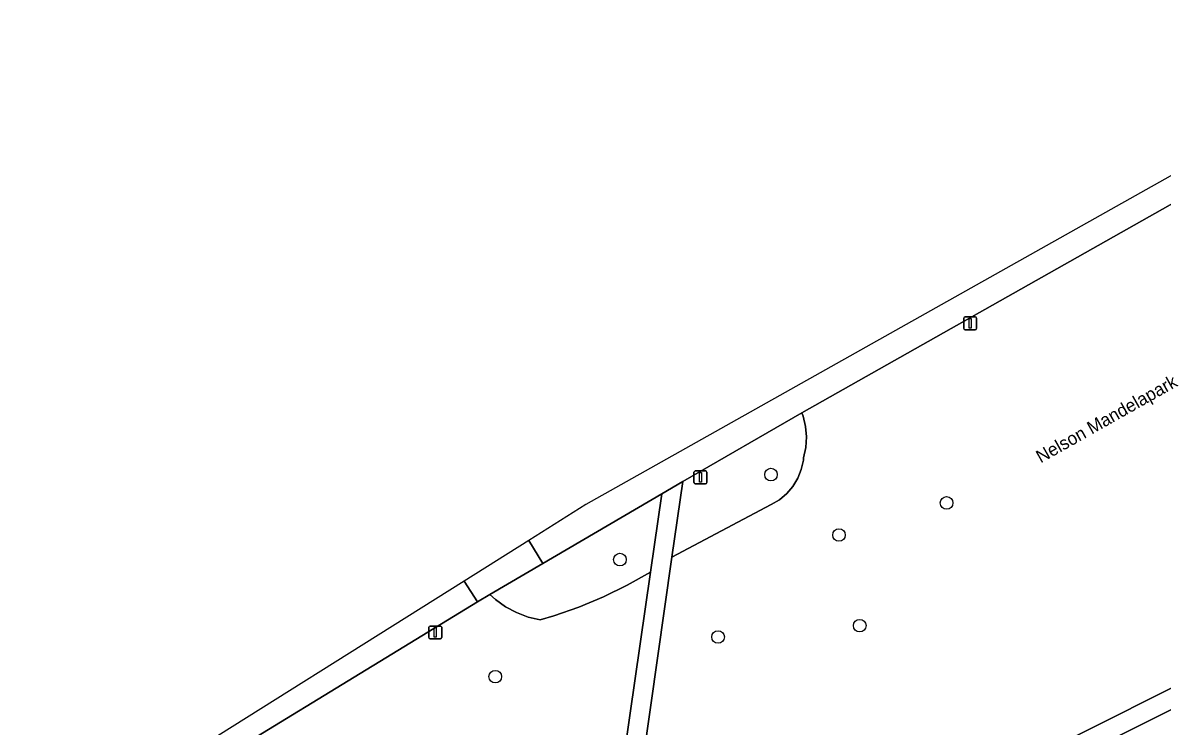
# Model space of a CAD drawing. Extents: x 157793 to 159380, y 380877 to 382313.
# Drawn here: x 158572.1 to 158660.3, y 381833.2 to 381887.6 of the extents above; entities that cross this region are included whole.
import ezdxf

# ---------------------------------------------------------------- set-up
doc = ezdxf.new("R2010")
doc.units = 0
for name, color, linetype in [('IMGEO_Boom', 7, 'Continuous'), ('IMGEO_Fietspad_gesloten', 7, 'Continuous'), ('IMGEO_Fietspad_open', 7, 'Continuous'), ('IMGEO_Groenvoorziening', 7, 'Continuous'), ('IMGEO_Lichtmast', 7, 'Continuous'), ('IMGEO_Openbare_ruimte_label', 7, 'Continuous'), ('IMGEO_Voetpad_halfverhard', 7, 'Continuous')]:
    doc.layers.add(name, color=color, linetype=linetype)

msp = doc.modelspace()

# ---------------------------------------------------------------- linework, layer by layer
at = {"layer": 'IMGEO_Boom'}
for centre in [(158630.004, 381852.64), (158643.602, 381850.447), (158635.268, 381847.961), (158618.307, 381846.06), (158636.876, 381840.943), (158625.91, 381840.066), (158608.657, 381836.995)]:
    msp.add_circle(centre, 0.489, dxfattribs=at)
at = {"layer": 'IMGEO_Fietspad_gesloten'}
for points in [[(158701.997, 381887.618), (158683.831, 381886.274), (158671.744, 381881.825), (158615.679, 381850.317), (158611.261, 381847.545), (158612.338, 381845.762), (158621.55, 381851.148), (158623.17, 381852.096), (158632.404, 381857.423), (158669.098, 381878.137)], [(158542.643, 381801.844), (158552.687, 381808.486), (158580.152, 381826.227), (158607.271, 381842.776), (158606.245, 381844.396), (158559.192, 381814.867), (158509.535, 381782.484), (158481.623, 381769.82), (158394.335, 381733.667), (158329.297, 381703.167), (158265.328, 381672.426)]]:
    msp.add_lwpolyline(points, dxfattribs=at)
at = {"layer": 'IMGEO_Fietspad_open'}
msp.add_lwpolyline([(158606.245, 381844.396), (158607.271, 381842.776), (158608.223, 381843.357), (158612.338, 381845.762), (158611.261, 381847.545)], close=True, dxfattribs=at)
at = {"layer": 'IMGEO_Groenvoorziening'}
for points in [[(158669.098, 381878.137), (158632.404, 381857.423), (158632.492, 381857.165), (158632.68, 381856.37), (158632.749, 381855.557), (158632.699, 381854.743), (158632.53, 381853.944), (158632.508, 381853.754), (158632.35, 381853.036), (158632.077, 381852.354), (158631.698, 381851.725), (158631.22, 381851.167), (158630.659, 381850.693), (158630.028, 381850.317), (158622.337, 381846.258), (158619.012, 381822.962)], [(158626.135, 381818.603), (158701.172, 381856.292), (158701.564, 381860.012)], [(158700.221, 381847.504), (158700.311, 381848.146), (158700.984, 381854.513), (158628.032, 381817.913)], [(158617.476, 381822.893), (158620.677, 381845.09), (158618.881, 381844.08), (158617.029, 381843.176), (158615.128, 381842.382), (158613.184, 381841.7), (158612.129, 381841.382), (158611.196, 381841.613), (158610.299, 381841.959), (158609.451, 381842.413), (158608.667, 381842.969), (158608.223, 381843.357), (158607.271, 381842.776), (158580.152, 381826.227), (158552.687, 381808.486), (158542.643, 381801.844)]]:
    msp.add_lwpolyline(points, dxfattribs=at)
for points in [[(158632.404, 381857.423), (158623.17, 381852.096), (158622.337, 381846.258), (158630.028, 381850.317), (158630.659, 381850.693), (158631.22, 381851.167), (158631.698, 381851.725), (158632.077, 381852.354), (158632.35, 381853.036), (158632.508, 381853.754), (158632.53, 381853.944), (158632.699, 381854.743), (158632.749, 381855.557), (158632.68, 381856.37), (158632.492, 381857.165)], [(158620.677, 381845.09), (158621.55, 381851.148), (158612.338, 381845.762), (158608.223, 381843.357), (158608.667, 381842.969), (158609.451, 381842.413), (158610.299, 381841.959), (158611.196, 381841.613), (158612.129, 381841.382), (158613.184, 381841.7), (158615.128, 381842.382), (158617.029, 381843.176), (158618.881, 381844.08)]]:
    msp.add_lwpolyline(points, close=True, dxfattribs=at)
at = {"layer": 'IMGEO_Lichtmast'}
for p, q in [((158644.933, 381863.955), (158644.933, 381864.755)), ((158644.933, 381864.755), (158644.933, 381863.955)), ((158645.033, 381864.855), (158645.823, 381864.855)), ((158645.823, 381864.855), (158645.033, 381864.855)), ((158645.923, 381864.755), (158645.923, 381863.955)), ((158645.923, 381863.955), (158645.923, 381864.755)), ((158645.823, 381863.855), (158645.033, 381863.855)), ((158645.033, 381863.855), (158645.823, 381863.855)), ((158624.041, 381852.019), (158624.041, 381852.819)), ((158624.041, 381852.819), (158624.041, 381852.019)), ((158624.141, 381852.919), (158624.931, 381852.919)), ((158624.931, 381852.919), (158624.141, 381852.919)), ((158625.031, 381852.819), (158625.031, 381852.019)), ((158625.031, 381852.019), (158625.031, 381852.819)), ((158624.931, 381851.919), (158624.141, 381851.919)), ((158624.141, 381851.919), (158624.931, 381851.919)), ((158603.616, 381840.915), (158604.406, 381840.915)), ((158604.406, 381840.915), (158603.616, 381840.915)), ((158603.516, 381840.015), (158603.516, 381840.815)), ((158603.516, 381840.815), (158603.516, 381840.015)), ((158604.506, 381840.815), (158604.506, 381840.015)), ((158604.506, 381840.015), (158604.506, 381840.815)), ((158604.406, 381839.915), (158603.616, 381839.915)), ((158603.616, 381839.915), (158604.406, 381839.915))]:
    msp.add_line(p, q, dxfattribs=at)
for points in [[(158645.353, 381864.73), (158645.503, 381864.73), (158645.503, 381863.98), (158645.353, 381863.98), (158645.353, 381864.73)], [(158624.461, 381852.794), (158624.611, 381852.794), (158624.611, 381852.044), (158624.461, 381852.044), (158624.461, 381852.794)], [(158603.936, 381840.79), (158604.086, 381840.79), (158604.086, 381840.04), (158603.936, 381840.04), (158603.936, 381840.79)]]:
    msp.add_lwpolyline(points, dxfattribs=at)
for centre, start, end in [((158645.033, 381864.755), 90, 180), ((158645.033, 381864.755), 90, 180), ((158645.823, 381864.755), 0, 90), ((158645.823, 381864.755), 360, 90), ((158645.033, 381863.955), 180, 270), ((158645.033, 381863.955), 180, 270), ((158645.823, 381863.955), 270, 0), ((158645.823, 381863.955), 270, 0), ((158624.141, 381852.819), 90, 180), ((158624.141, 381852.819), 90, 180), ((158624.931, 381852.819), 0, 90), ((158624.931, 381852.819), 360, 90), ((158624.141, 381852.019), 180, 270), ((158624.141, 381852.019), 180, 270), ((158624.931, 381852.019), 270, 0), ((158624.931, 381852.019), 270, 0), ((158603.616, 381840.815), 90, 180), ((158603.616, 381840.815), 90, 180), ((158604.406, 381840.815), 0, 90), ((158604.406, 381840.815), 360, 90), ((158603.616, 381840.015), 180, 270), ((158603.616, 381840.015), 180, 270), ((158604.406, 381840.015), 270, 0), ((158604.406, 381840.015), 270, 0)]:
    msp.add_arc(centre, 0.1, start, end, dxfattribs=at)
at = {"layer": 'IMGEO_Voetpad_halfverhard'}
for points in [[(158700.984, 381854.513), (158701.172, 381856.292), (158626.135, 381818.603)], [(158628.032, 381817.913), (158700.984, 381854.513)], [(158622.337, 381846.258), (158623.17, 381852.096), (158621.55, 381851.148), (158620.677, 381845.09), (158617.476, 381822.893)], [(158619.012, 381822.962), (158622.337, 381846.258)]]:
    msp.add_lwpolyline(points, dxfattribs=at)

# ---------------------------------------------------------------- texts
at = {"layer": 'IMGEO_Openbare_ruimte_label'}
msp.add_text('Nelson Mandelapark', height=1, rotation=29.46071, dxfattribs=at).set_placement((158650.885, 381853.499))

doc.saveas('drawing.dxf')
